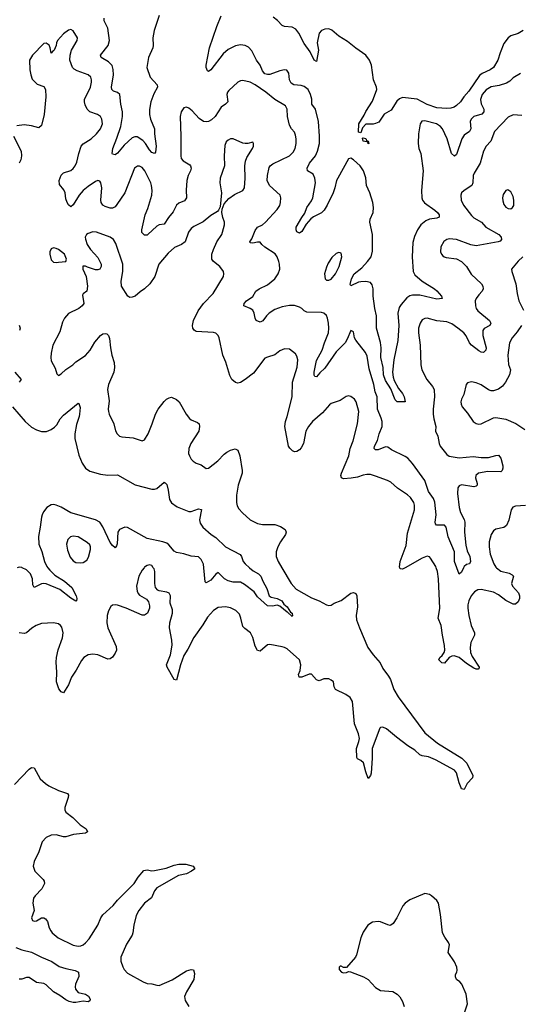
# Model space of a CAD drawing. Header units: inches. Extents: x 1834610 to 2027685, y 642842 to 774116.
# Tile 428 of 632: x 2001313 to 2005388, y 696447 to 704459. Entities that reach past the tile are written whole.
import ezdxf

# ---------------------------------------------------------------- set-up
doc = ezdxf.new("R2010")
doc.units = ezdxf.units.IN
doc.header["$MEASUREMENT"] = 0
doc.layers.add('C0609', color=7, linetype='Continuous')
doc.layers.add('C0700', color=7, linetype='Continuous')

msp = doc.modelspace()

# ---------------------------------------------------------------- linework, layer by layer
at = {"layer": 'C0609', "color": 5}
for points, elevation in [([(2002327.6, 700000), (2002310, 699978.4), (2002284.2, 699930), (2002264.2, 699850), (2002268.8, 699810), (2002278.4, 699790), (2002290, 699777.1), (2002344.4, 699744.4), (2002361.6, 699721.6), (2002370.5, 699690), (2002370.4, 699670), (2002354, 699630), (2002330, 699614.5), (2002310, 699614.5), (2002181.2, 699670), (2002110, 699695.6), (2002090, 699698.4), (2002070, 699695.1), (2002056.1, 699683.9), (2002036.4, 699650), (2002024.2, 699610), (2002022.6, 699550), (2002032, 699510), (2002099.4, 699359.4), (2002100.3, 699330), (2002090, 699303.7), (2002070, 699272), (2002050, 699257.6), (2002030, 699256.3), (2001950, 699289.7), (2001910, 699295.8), (2001870, 699289.6), (2001835.5, 699270), (2001816.4, 699243.6), (2001774.3, 699165.7), (2001735.6, 699110), (2001710, 699047), (2001670, 698982.7), (2001650, 698989.3), (2001633.4, 699013.4), (2001613.3, 699070), (2001616.1, 699150), (2001609.8, 699230), (2001613.2, 699270), (2001627.1, 699332.8), (2001660.9, 699430), (2001666.6, 699470), (2001655.6, 699515.6), (2001646, 699530), (2001630, 699542), (2001590, 699551.5), (2001490, 699545.4), (2001448, 699530), (2001413, 699507), (2001370.2, 699469.8), (2001350, 699463.5), (2001310, 699471)], 280), ([(2001542, 700000), (2001558.8, 699978.8), (2001599.9, 699939.9), (2001678.3, 699890), (2001737.6, 699837.6), (2001772.4, 699770), (2001778.7, 699750), (2001776, 699730), (2001770, 699727.8), (2001730, 699751.1), (2001641.5, 699821.5), (2001530, 699869.8), (2001510, 699872.3), (2001490, 699868.8), (2001430, 699838), (2001420.8, 699860.8), (2001416.5, 699910), (2001400.9, 699950), (2001370, 699982), (2001332.8, 700000)], 260), ([(2003446.7, 700000), (2003522, 699870), (2003564.6, 699824.6), (2003690, 699755.4), (2003750.7, 699730.7), (2003810, 699697.3), (2003830, 699692.7), (2003850, 699696), (2003872.3, 699710), (2003930, 699731.6), (2004010, 699792), (2004030, 699799.3), (2004050, 699790.6), (2004056.5, 699770), (2004062.2, 699682.2), (2004053.4, 699610), (2004056.2, 699576.2), (2004078.3, 699510), (2004146.5, 699350), (2004191.6, 699290), (2004247.1, 699227.1), (2004270, 699180.5), (2004316.1, 699116.1), (2004330.4, 699089.6), (2004359.5, 699010), (2004394, 698950), (2004610, 698655.8), (2004713.3, 698573.3), (2004912.4, 698450), (2004954, 698410), (2005001, 698310), (2004998, 698290), (2004956.1, 698243.9), (2004930, 698195.3), (2004910, 698201.2), (2004905.6, 698210), (2004890, 698248.7), (2004867.8, 698330), (2004851.9, 698351.8), (2004696.7, 698436.7), (2004639.8, 698459.8), (2004590, 698468.4), (2004570, 698476.8), (2004530, 698514.2), (2004472.4, 698550), (2004379.9, 698619.9), (2004298, 698690), (2004270, 698703), (2004250, 698699.5), (2004246.2, 698693.8), (2004183.5, 698530), (2004182.6, 698450), (2004173, 698327), (2004170, 698309), (2004150, 698285.2), (2004130, 698339), (2004111.6, 698411.6), (2004090.8, 698430.8), (2004063.5, 698443.5), (2004056.6, 698456.6), (2004053.7, 698530), (2004074.7, 698585.3), (2004078.2, 698610), (2004070, 698649.2), (2004039.7, 698730), (2004022.9, 698910), (2004002.5, 698942.5), (2003967.3, 698967.3), (2003883.7, 699010), (2003874.5, 699030), (2003867.3, 699070), (2003850, 699085.6), (2003830, 699095.4), (2003790, 699094.3), (2003750, 699079.6), (2003741.7, 699081.7), (2003730, 699086.6), (2003690, 699134), (2003670, 699132.6), (2003611, 699110), (2003589.2, 699110), (2003582.4, 699130), (2003596.1, 699163.9), (2003603, 699210), (2003592, 699250), (2003490, 699338.7), (2003470, 699349.8), (2003450, 699357.3), (2003350, 699375.6), (2003330, 699371.8), (2003270, 699320.7), (2003250, 699326.6), (2003230, 699362), (2003210, 699432.3), (2003193.3, 699470), (2003144.8, 699504.8), (2003130, 699522), (2003114.5, 699590), (2003101.6, 699621.6), (2003072.2, 699652.2), (2003030, 699673.7), (2002990, 699680.4), (2002930, 699674.7), (2002890, 699651.3), (2002842, 699598), (2002804, 699536), (2002730, 699433), (2002683.1, 699336.9), (2002650, 699284.2), (2002621.1, 699210), (2002590, 699084), (2002570, 699089.2), (2002513, 699190), (2002507.1, 699210), (2002541, 699290), (2002555.8, 699370), (2002552.9, 699410), (2002533.6, 699510), (2002536.2, 699550), (2002558.5, 699630), (2002556, 699656), (2002539.6, 699710), (2002540.7, 699770), (2002530, 699792), (2002510, 699800.7), (2002450, 699811.8), (2002437.6, 699817.6), (2002419.6, 699839.6), (2002412.6, 699872.6), (2002414, 699970), (2002407.6, 699990), (2002401.1, 700000)], 280), ([(2003184.8, 700000), (2003215, 699975), (2003258.3, 699950), (2003277.5, 699930), (2003292.8, 699890), (2003325.8, 699830), (2003343, 699770), (2003359.6, 699759.6), (2003410, 699748), (2003447.3, 699730), (2003463.9, 699703.9), (2003490, 699680.5), (2003518.8, 699638.8), (2003530, 699630.8), (2003533, 699607), (2003530, 699602), (2003496.6, 699636.6), (2003490, 699637), (2003430, 699687.6), (2003410, 699695.1), (2003370, 699686.3), (2003330, 699689.7), (2003250, 699763.5), (2003222.8, 699802.8), (2003144.2, 699864.2), (2003110, 699881.1), (2003050, 699883.2), (2003010, 699893.6), (2002980.5, 699910), (2002930, 699959.5), (2002910, 699946.6), (2002870, 699898.7), (2002830, 699876), (2002823.8, 699883.8), (2002811.6, 700000)], 260), ([(2004451.4, 700000), (2004430, 699988.2), (2004410, 699989.6), (2004406.7, 700000)], 280), ([(2005195.5, 700000), (2005230, 699972.9), (2005296.5, 699956.5), (2005322.7, 699942.7), (2005331.6, 699930), (2005317.2, 699870), (2005324.9, 699850), (2005374.4, 699794.4), (2005381.8, 699770), (2005381.9, 699750), (2005370, 699721.8), (2005350, 699703.4), (2005330, 699702), (2005270, 699731.7), (2005210, 699780.2), (2005170, 699802), (2005070, 699821.5), (2005041.3, 699818.7), (2005016.1, 699804), (2004989.3, 699770.7), (2004970.2, 699730), (2004961.5, 699698.5), (2004960.2, 699670), (2004968, 699612), (2004989.3, 699530.7), (2005015.9, 699470), (2005015.8, 699450), (2004985.4, 699390), (2004980.2, 699350), (2004983.2, 699310), (2004996.4, 699276.4), (2005052.7, 699190), (2005050, 699178), (2005046, 699174), (2005030, 699174.5), (2005010, 699181.1), (2004950, 699220.9), (2004890, 699268.7), (2004850, 699283.5), (2004830, 699280.4), (2004810, 699268.5), (2004770, 699223.7), (2004750, 699225.6), (2004725.1, 699250), (2004734, 699270), (2004753.6, 699286.4), (2004767.8, 699310), (2004772.9, 699330), (2004772.4, 699367.6), (2004754.3, 699450), (2004745.2, 699530), (2004721, 699590), (2004732.2, 699667.8), (2004721.6, 699910), (2004714.4, 699970), (2004704.3, 700000)], 280), ([(2004926.7, 700000), (2004910, 699964.5), (2004890, 699948), (2004871, 700000)], 260), ([(2001270, 698235.5), (2001390, 698361.6), (2001410, 698374.9), (2001430, 698370.5), (2001481.4, 698281.4), (2001523.4, 698243.4), (2001550, 698226), (2001630, 698188), (2001701.3, 698161.3), (2001710.3, 698150), (2001707.4, 698130), (2001679.6, 698050), (2001680.3, 698030), (2001688.7, 698010), (2001746.6, 697966.6), (2001806.6, 697906.6), (2001854.2, 697874.2), (2001866, 697850), (2001850, 697838.9), (2001750.3, 697829.7), (2001690, 697811.2), (2001670, 697811.1), (2001610, 697826), (2001570, 697823.1), (2001530, 697804.2), (2001497.6, 697770), (2001470, 697689.2), (2001430.4, 697610), (2001423.1, 697570), (2001437.6, 697530), (2001503.4, 697463.4), (2001512.4, 697450), (2001515.3, 697430), (2001492.5, 697387.5), (2001438.4, 697330), (2001425.3, 697310), (2001419.5, 697270), (2001430.5, 697209.5), (2001410.7, 697150), (2001418.8, 697130), (2001430, 697123.8), (2001450, 697126.4), (2001490, 697150.7), (2001510, 697150.6), (2001523.7, 697143.7), (2001540.6, 697120.6), (2001554, 697070), (2001566.1, 697046.1), (2001578, 697030), (2001627.1, 696987.1), (2001750, 696928.2), (2001790, 696919.3), (2001810, 696922.9), (2001830, 696931.2), (2001850, 696947.3), (2001878.9, 696981.1), (2001948.5, 697091.5), (2001973, 697150), (2001990, 697176.3), (2002074.2, 697250), (2002110, 697295.8), (2002246, 697430), (2002278, 697482), (2002324.4, 697535.6), (2002350, 697541.5), (2002390, 697533.7), (2002410, 697535.4), (2002504.6, 697555.4), (2002570, 697579.1), (2002610, 697587.3), (2002666.3, 697586.3), (2002726, 697570), (2002738, 697550), (2002711, 697530), (2002670.6, 697510), (2002605.7, 697494.2), (2002430, 697394.8), (2002411, 697370), (2002385, 697315), (2002328.4, 697270), (2002283.8, 697210), (2002261.6, 697170), (2002241.7, 697090), (2002235.6, 697030), (2002228, 697010), (2002184.2, 696935.8), (2002136.5, 696830), (2002137.2, 696797.2), (2002152.5, 696752.5), (2002163.1, 696730), (2002190, 696700.3), (2002318, 696630), (2002350, 696617.7), (2002390, 696614.6), (2002430, 696602.3), (2002450, 696601.1), (2002553.4, 696646.6), (2002670, 696718.4), (2002710, 696730.5), (2002727.1, 696727.1), (2002736.7, 696696.7), (2002732, 696650), (2002670.3, 696550), (2002654, 696510), (2002659.2, 696479.2), (2002690.3, 696430.3)], 280), ([(2004918, 696330), (2004957.2, 696450), (2004946.6, 696530), (2004912.3, 696610), (2004897, 696630), (2004869.6, 696650), (2004859.6, 696670), (2004860.5, 696690), (2004871.4, 696710), (2004874.1, 696725.8), (2004871.3, 696750), (2004852.3, 696792.3), (2004801.6, 696870), (2004811.8, 696930), (2004803.7, 696950), (2004772.7, 696992.7), (2004755.3, 697030), (2004738.6, 697178.6), (2004722, 697270), (2004710, 697292.3), (2004666, 697330), (2004650, 697340.7), (2004610, 697349.4), (2004490, 697297.6), (2004450.7, 697270), (2004432.1, 697247.9), (2004384.4, 697150), (2004354.4, 697105.6), (2004343.4, 697096.6), (2004330, 697089.6), (2004310, 697093.3), (2004250, 697119.5), (2004230, 697122), (2004184.5, 697115.5), (2004147.9, 697092.1), (2004110, 697035.3), (2004090.5, 696989.5), (2004054.8, 696850), (2004046, 696830), (2003972.7, 696747.3), (2003950, 696746), (2003930, 696758), (2003922, 696758), (2003914, 696750), (2003914, 696730), (2003934, 696710), (2003950, 696704.7), (2003974.6, 696705.4), (2003990, 696714), (2004007.3, 696712.7), (2004111.8, 696671.8), (2004150, 696648.2), (2004210, 696583), (2004250, 696559.3), (2004350, 696550.4), (2004386.8, 696530), (2004408.3, 696508.3), (2004430, 696471.3), (2004443, 696430)], 320), ([(2001281.3, 696910), (2001330, 696890.2), (2001410, 696871.7), (2001490.1, 696830.1), (2001576.2, 696796.2), (2001635.8, 696755.8), (2001690, 696737.4), (2001763.7, 696723.7), (2001791.3, 696710), (2001793.7, 696673.7), (2001767, 696610), (2001763.7, 696590), (2001767, 696570), (2001790, 696543.7), (2001850.2, 696530.2), (2001874.3, 696514.3), (2001887.7, 696490), (2001884, 696476), (2001870, 696467.8), (2001830, 696471.6), (2001770, 696463), (2001750, 696462.6), (2001717.2, 696470), (2001690, 696483.5), (2001640.2, 696520.2), (2001589.7, 696550), (2001530, 696605.1), (2001510, 696615.8), (2001450, 696624.4), (2001390, 696665.4), (2001370, 696664.4), (2001330, 696650.9), (2001310, 696652.9)], 260)]:
    msp.add_lwpolyline(points, dxfattribs=dict(at, elevation=elevation))
at = {"layer": 'C0700', "color": 5}
for points, elevation in [([(2002450, 704492.8), (2002408.4, 704370), (2002397.6, 704310), (2002400.9, 704250), (2002397.1, 704230), (2002363.2, 704150), (2002347.9, 704070), (2002374.7, 703990), (2002433.1, 703930), (2002434.6, 703910), (2002404.5, 703855.5), (2002381.5, 703790), (2002371.4, 703728.5), (2002371.4, 703688.6), (2002378.2, 703650), (2002411.4, 703570), (2002410.3, 703530), (2002424.2, 703430), (2002418, 703382), (2002410, 703369.2), (2002390, 703378.4), (2002370, 703400.7), (2002338.7, 703450), (2002315.1, 703475.1), (2002270, 703506.4), (2002250, 703506.4), (2002230, 703496.4), (2002163.4, 703436.6), (2002110, 703371.8), (2002090, 703358), (2002070, 703364), (2002065.2, 703370), (2002071.4, 703410), (2002105.5, 703494.5), (2002135.8, 703590), (2002149.3, 703670.7), (2002149.2, 703710), (2002136.3, 703770), (2002129, 703849), (2002110, 703866), (2002078, 703878), (2002063, 703890), (2002060.8, 703910), (2002076.8, 704010), (2002073.8, 704053.8), (2002065.1, 704085.1), (2002036.4, 704116.4), (2001977.4, 704150), (2001972.2, 704170), (2002032.9, 704250), (2002045.8, 704290), (2002030.8, 704390), (2002002.4, 704450), (2001999.8, 704470)], 240), ([(2005390, 704021.6), (2005330, 703984.7), (2005301.9, 703958.1), (2005276.9, 703943.1), (2005216.5, 703923.5), (2005150, 703911.4), (2005110, 703887.8), (2005078.6, 703850), (2005065.5, 703810), (2005070, 703773.4), (2005090.2, 703730), (2005091.2, 703710), (2005075.6, 703690), (2005010, 703670.6), (2004988.4, 703650), (2004981.5, 703630), (2004986.5, 703570), (2004974, 703550), (2004930, 703518), (2004911, 703490), (2004870, 703361.2), (2004852.1, 703347.9), (2004828.7, 703370), (2004792, 703490), (2004753.8, 703570), (2004738.2, 703590), (2004705.1, 703610), (2004610, 703635.4), (2004587.8, 703632.3), (2004572.4, 703610), (2004558.3, 703530), (2004556.1, 703450), (2004563.6, 703410), (2004577.4, 703370), (2004596.9, 703230), (2004583.6, 703070), (2004587.8, 703010), (2004592.9, 702990), (2004607.9, 702967.9), (2004692, 702910), (2004713.1, 702890), (2004726.7, 702870), (2004727.9, 702852.1), (2004710, 702844.5), (2004650, 702834.6), (2004618.9, 702821.1), (2004579.1, 702790), (2004550.2, 702750), (2004526.4, 702693.6), (2004513.4, 702646.6), (2004509.4, 702530), (2004517.5, 702410), (2004530, 702383.1), (2004590, 702331.3), (2004688.6, 702270), (2004710, 702252.2), (2004747.7, 702210), (2004751, 702190), (2004710, 702184.8), (2004570, 702218.6), (2004510, 702218.5), (2004488.7, 702211.3), (2004464.9, 702195.1), (2004417.8, 702142.2), (2004402.2, 702117.8), (2004390.2, 702070), (2004399.4, 701970), (2004391.6, 701848.4), (2004359.7, 701690), (2004348.8, 701590), (2004354, 701550), (2004362.9, 701522.8), (2004397.5, 701457.5), (2004430, 701416), (2004443, 701390), (2004451.3, 701350), (2004386, 701350), (2004370, 701366), (2004335.4, 701455.4), (2004290, 701523.5), (2004275.1, 701570), (2004270.8, 701630), (2004252.8, 701710), (2004255.7, 701790), (2004251.6, 701831.6), (2004217.7, 701950), (2004217.7, 702050), (2004203.4, 702110), (2004191.7, 702210), (2004189.8, 702269.8), (2004182.6, 702302.6), (2004170, 702321.6), (2004130, 702327.3), (2004090, 702326.9), (2004070, 702322), (2004010, 702294), (2004003.3, 702303.3), (2004015.3, 702350), (2004034.8, 702390), (2004099.7, 702440.2), (2004145.3, 702490), (2004173.3, 702530), (2004184.7, 702575.3), (2004185.2, 702710), (2004162.3, 702810), (2004165.6, 702834.4), (2004190.5, 702890), (2004193.9, 702930), (2004187.3, 702970), (2004163.5, 703050), (2004136.2, 703110), (2004130, 703173.2), (2004110.7, 703230), (2004084.7, 703270), (2004030, 703318.7), (2004010, 703332), (2003990, 703327.3), (2003902, 703170), (2003892.7, 703150), (2003879.8, 703090), (2003865.1, 703050), (2003817, 702950), (2003791.8, 702910), (2003770, 702887.9), (2003704.1, 702855.9), (2003682.1, 702837.9), (2003645.6, 702794.4), (2003610, 702735.6), (2003590, 702722), (2003570, 702732.7), (2003563.9, 702750), (2003563.5, 702770), (2003609.8, 702850), (2003635.2, 702884.8), (2003651.3, 702930), (2003690, 702985.5), (2003698.5, 703010), (2003721.2, 703130), (2003716.3, 703170), (2003701.2, 703201.2), (2003656, 703230), (2003653.3, 703250), (2003673.3, 703290), (2003720.7, 703350), (2003737.3, 703390), (2003753.6, 703450), (2003754.4, 703510), (2003744.4, 703630), (2003721.4, 703730), (2003692.4, 703770), (2003691.7, 703811.7), (2003681.5, 703850), (2003660.4, 703890), (2003630, 703916.4), (2003604.5, 703924.5), (2003545.2, 703930), (2003522.3, 703942.3), (2003508.6, 703970), (2003504.7, 704024.7), (2003487.7, 704047.7), (2003470, 704051.5), (2003430, 704043.5), (2003350, 704013.8), (2003330, 704013), (2003310, 704019.4), (2003290, 704043.5), (2003269.9, 704089.9), (2003242, 704130), (2003204.1, 704204.1), (2003175.1, 704235.1), (2003148.7, 704250), (2003110, 704254.2), (2003070, 704246.6), (2003010, 704216.8), (2002970, 704180.9), (2002870, 704049.7), (2002850, 704036.2), (2002842.5, 704042.5), (2002830, 704069), (2002830.8, 704090), (2002857.1, 704230), (2002917, 704403), (2002953.7, 704490)], 240), ([(2005411, 704370), (2005370, 704347.3), (2005310, 704327.6), (2005290, 704312), (2005255.1, 704264.9), (2005223.2, 704190), (2005206.5, 704130), (2005170.3, 704070), (2005143.8, 704050), (2005077.9, 704022.1), (2005055.8, 704004.2), (2004970, 703877.4), (2004929.1, 703830.9), (2004900.4, 703790), (2004870, 703761.6), (2004850, 703747.6), (2004821.7, 703738.3), (2004790, 703735.8), (2004710, 703740.8), (2004630, 703769.1), (2004550, 703813.2), (2004430, 703824.5), (2004405.1, 703814.9), (2004383.7, 703796.3), (2004338.2, 703721.8), (2004281, 703690), (2004235.5, 703624.5), (2004210, 703612.7), (2004190.5, 703609.5), (2004130, 703609), (2004102.5, 703577.5), (2004090, 703538), (2004070, 703544), (2004072.7, 703610), (2004117.6, 703682.4), (2004130, 703712.2), (2004185.2, 703794.8), (2004221.2, 703890), (2004217.2, 703910), (2004192.3, 703970), (2004175.8, 704090), (2004161.5, 704130), (2004131.2, 704171.1), (2004050, 704225.8), (2003982.1, 704282.1), (2003910, 704323.7), (2003854.3, 704374.3), (2003830, 704385.3), (2003797.1, 704382.9), (2003769, 704371), (2003752.4, 704350), (2003734.9, 704270), (2003744.9, 704210), (2003730, 704118), (2003710, 704129), (2003677.1, 704197.2), (2003630, 704266.3), (2003586.2, 704350), (2003560.9, 704380.9), (2003530, 704397.3), (2003470, 704404.2), (2003450, 704411.8), (2003412.7, 704452.7), (2003377.9, 704477.9)], 220), ([(2004871, 700000), (2004852.7, 700050), (2004851.5, 700130), (2004800.9, 700250), (2004783.9, 700330), (2004770, 700345.7), (2004710, 700346.2), (2004707, 700347), (2004698, 700358), (2004695.4, 700370), (2004702.1, 700430), (2004693.2, 700533.2), (2004681.9, 700561.9), (2004640.3, 700620.3), (2004612.4, 700710), (2004510, 700847.7), (2004472.2, 700890), (2004450, 700905.6), (2004340, 700960), (2004310, 700981.3), (2004290, 700982.3), (2004230, 700957.7), (2004210, 700959.2), (2004197.7, 700970), (2004200.8, 700990), (2004226.5, 701033.5), (2004240.2, 701090), (2004262.9, 701150), (2004263.4, 701190), (2004256.8, 701216.8), (2004225.9, 701290), (2004223.7, 701390), (2004206.6, 701430), (2004197.4, 701490), (2004158.4, 701618.4), (2004140.7, 701720.7), (2004127.4, 701750), (2004049.6, 701850), (2004039.6, 701870), (2004030, 701918), (2004010, 701928.7), (2003980.3, 701859.7), (2003962, 701830), (2003890, 701755.4), (2003796.3, 701623.7), (2003755.3, 701584.7), (2003730, 701552.7), (2003714.6, 701554.6), (2003710, 701566), (2003711.6, 701591.6), (2003730, 701686), (2003775.7, 701770), (2003793.4, 701830), (2003826.9, 701910), (2003830.9, 701950), (2003827.9, 701990), (2003820.2, 702030), (2003810, 702052.6), (2003790, 702069.8), (2003770, 702076.4), (2003650, 702079.7), (2003629.8, 702089.8), (2003610, 702109.4), (2003590, 702120.9), (2003550, 702132), (2003510, 702134), (2003450, 702123.5), (2003390, 702099.7), (2003343.7, 702070), (2003323.1, 702050), (2003292.2, 702007.8), (2003270, 701997.6), (2003239.1, 702010), (2003228.8, 702030), (2003222.2, 702070), (2003210, 702094.8), (2003190, 702108.8), (2003138, 702130), (2003140.7, 702150), (2003160.7, 702170), (2003212.3, 702207.7), (2003236.2, 702250), (2003263.7, 702270), (2003330, 702301.8), (2003390.5, 702349.5), (2003418.4, 702390), (2003429.8, 702429.8), (2003429, 702469), (2003423.8, 702490), (2003408.6, 702530), (2003392.6, 702552.6), (2003308.6, 702608.6), (2003284.2, 702630), (2003270, 702649.5), (2003250, 702649.6), (2003210, 702639.3), (2003190, 702642), (2003187.6, 702650), (2003203.3, 702676.7), (2003230, 702744.7), (2003249.2, 702770), (2003290, 702790.6), (2003314.5, 702810), (2003410, 702914.9), (2003430, 702948.2), (2003436.4, 702970), (2003439.8, 703010), (2003433.7, 703030), (2003346.5, 703110), (2003327.3, 703150), (2003330, 703191.3), (2003345, 703255), (2003353.6, 703270), (2003375, 703285), (2003509.2, 703350.8), (2003540.4, 703379.6), (2003556.4, 703410), (2003564.8, 703450), (2003565, 703490), (2003559.6, 703519.6), (2003550, 703542.9), (2003526.6, 703570), (2003510, 703600.9), (2003493.4, 703670), (2003489.8, 703730), (2003476.6, 703756.6), (2003389.9, 703809.9), (2003317.4, 703870), (2003230, 703928.8), (2003189.3, 703950), (2003130, 703963.5), (2003110, 703960.4), (2003089.2, 703950.8), (2003016.2, 703883.8), (2003005.3, 703870), (2003000.3, 703850), (2003007, 703790), (2002988.4, 703771.6), (2002952.7, 703747.3), (2002904.6, 703670), (2002875.4, 703644.6), (2002850.1, 703629.9), (2002830, 703626.8), (2002810, 703630.9), (2002775.2, 703655.2), (2002716.6, 703716.6), (2002690, 703738), (2002670, 703746), (2002650, 703741.2), (2002628, 703710), (2002619.5, 703670), (2002625.5, 703510), (2002624.4, 703350), (2002627.9, 703330), (2002644.2, 703310), (2002698, 703278), (2002704.9, 703270), (2002709.1, 703250), (2002704.2, 703230), (2002683.9, 703190), (2002673.4, 703150), (2002668.6, 703071.4), (2002670.9, 703009.1), (2002655.2, 702984.8), (2002610, 702965.7), (2002591, 702949), (2002563.6, 702896.4), (2002524.2, 702850), (2002490, 702794.7), (2002450, 702788.9), (2002430, 702779.8), (2002356.5, 702710), (2002350, 702706.2), (2002330, 702706.8), (2002307.2, 702727.2), (2002306.6, 702750), (2002335.4, 702870), (2002356.7, 702923.3), (2002388.2, 703030), (2002392.1, 703070), (2002387.4, 703110), (2002380.2, 703130), (2002332.1, 703230), (2002310, 703255.3), (2002290, 703266), (2002273.4, 703266.6), (2002249.3, 703250.7), (2002168.9, 703051.1), (2002104.9, 702955.1), (2002090, 702936.9), (2002070, 702926), (2002050, 702926.2), (2002010, 702939.8), (2001990.6, 702950.6), (2001977.8, 702970), (2001975, 702990), (2001982.2, 703090), (2001975.3, 703130), (2001965.4, 703145.4), (2001950, 703151.1), (2001930, 703142.7), (2001870, 703102.5), (2001831.4, 703070), (2001797.2, 703030), (2001750, 702953.6), (2001730, 702936.2), (2001710, 702951.6), (2001700.8, 702970), (2001690, 703001.2), (2001682.5, 703050), (2001673.2, 703073.2), (2001637.8, 703117.8), (2001634.6, 703150), (2001650, 703194.9), (2001670, 703211.4), (2001730, 703231.6), (2001750, 703247.6), (2001766.2, 703270), (2001779.5, 703300.5), (2001794, 703370), (2001815.1, 703430), (2001831.4, 703448.6), (2001895.4, 703490), (2001938.9, 703530), (2001970.6, 703569.4), (2001987.1, 703610), (2001983, 703650), (2001971.6, 703670), (2001946.8, 703686.8), (2001883.5, 703710), (2001863.5, 703730), (2001845.6, 703765.6), (2001840.3, 703790), (2001842.2, 703810), (2001888.8, 703910), (2001899.3, 703950), (2001898.5, 703970), (2001891.2, 703990), (2001870, 704009.7), (2001781.9, 704041.9), (2001756.1, 704056.1), (2001743.1, 704070), (2001722, 704130), (2001723.1, 704170), (2001735.4, 704210), (2001782, 704290), (2001783.7, 704310), (2001750, 704369.2), (2001730, 704379.3), (2001710, 704372.7), (2001670, 704342.7), (2001622, 704290), (2001613, 704270), (2001610, 704248), (2001593, 704210), (2001590, 704204), (2001579.6, 704200.4), (2001570, 704186), (2001562.7, 704230), (2001552.7, 704252.7), (2001530, 704269), (2001510, 704266), (2001417.1, 704170), (2001394.4, 704130), (2001395.8, 704050), (2001403.1, 704010), (2001415.8, 703975.8), (2001455.1, 703935.1), (2001510, 703916.3), (2001523.7, 703890), (2001527.3, 703830), (2001513.4, 703686.6), (2001490, 703598.4), (2001470, 703578.9), (2001410, 703594.3), (2001350, 703602.4), (2001290, 703594.7)], 260), ([(2005399.5, 703679.5), (2005330, 703683.5), (2005290, 703666.3), (2005176.9, 703550), (2005148.2, 703470), (2005110.9, 703429.1), (2005087.9, 703390), (2005061.2, 703290), (2005012, 703210), (2005005.8, 703190), (2005000.6, 703130), (2004993.4, 703110), (2004930.2, 703069.8), (2004910.4, 703050), (2004903.1, 703030), (2004907.6, 702990), (2004926, 702950), (2004990, 702866.2), (2005010, 702847.7), (2005071.5, 702811.5), (2005108.6, 702770), (2005214.6, 702710), (2005232.9, 702690), (2005236.5, 702670), (2005223, 702657), (2005207.3, 702650), (2005030, 702618.8), (2004986.3, 702626.3), (2004870, 702669.7), (2004810, 702676.3), (2004788.9, 702671.1), (2004764.9, 702655.1), (2004740.4, 702610), (2004738.4, 702570), (2004746, 702550), (2004757.7, 702537.7), (2004769.1, 702529.1), (2004785.1, 702525.1), (2004870, 702512.2), (2004910, 702490.4), (2004950.4, 702450), (2004989, 702389), (2005071.3, 702310), (2005084.4, 702290), (2005086.5, 702270), (2005076.9, 702250), (2005050, 702221.3), (2005028.8, 702190), (2005021.5, 702170), (2005022.3, 702130), (2005028.8, 702110), (2005042, 702090), (2005137.6, 702010), (2005148.6, 701990), (2005139.3, 701970), (2005094.8, 701945.2), (2005082.6, 701930), (2005083.8, 701890), (2005111.2, 701790), (2005108.2, 701770), (2005090, 701751.8), (2005070, 701754.3), (2005050, 701765.3), (2004990, 701810.8), (2004973.5, 701830), (2004947.4, 701887.4), (2004929, 701910), (2004880.3, 701950), (2004830, 701983.2), (2004790, 701999.8), (2004710, 702007.8), (2004630, 702029.7), (2004610, 702027.8), (2004590, 702016.2), (2004572, 701990), (2004560.3, 701950), (2004558.5, 701910), (2004573.4, 701810), (2004577.3, 701650), (2004587.9, 701610), (2004626.9, 701530), (2004674, 701474), (2004686, 701450), (2004689.3, 701390), (2004678.2, 701290), (2004678.9, 701250), (2004683.2, 701210), (2004701.3, 701150), (2004698.3, 701110), (2004716.5, 701070), (2004726.9, 701010), (2004736.9, 700990), (2004790, 700921.7), (2004810, 700908.1), (2004890, 700892.6), (2005005.4, 700905.4), (2005070, 700896.1), (2005130, 700895.8), (2005190, 700913.7), (2005210, 700914.9), (2005230, 700890.8), (2005246.9, 700830), (2005247.4, 700810), (2005239.5, 700790), (2005230, 700779.6), (2005122.8, 700782.8), (2005046.7, 700770), (2005025.8, 700750), (2005022.9, 700730), (2005035.8, 700684.2), (2005035.8, 700670), (2005030, 700663.6), (2005010, 700658), (2004910, 700674), (2004890, 700667), (2004879.5, 700650), (2004877.3, 700602.7), (2004890, 700490.8), (2004900.5, 700450), (2004931.2, 700391.2), (2004936.3, 700370), (2004934.6, 700290), (2004943.6, 700183.6), (2004955.7, 700135.7), (2004976.3, 700090), (2004983.7, 700050), (2004974.8, 700030), (2004950, 700025.1), (2004931, 700009), (2004926.7, 700000)], 260), ([(2001263.6, 703510), (2001324.2, 703390), (2001328.9, 703350), (2001322, 703318), (2001308, 703291.9)], 260), ([(2004406.7, 700000), (2004405.1, 700005.1), (2004410.9, 700050), (2004459.7, 700180.3), (2004470, 700281), (2004527.7, 700470), (2004527.9, 700507.9), (2004521.4, 700530), (2004494.7, 700570), (2004470, 700594), (2004390, 700645.6), (2004334.4, 700694.4), (2004308.3, 700708.3), (2004210, 700744.8), (2004170, 700756.8), (2004138.4, 700758.4), (2004110, 700753.6), (2004062.8, 700737.2), (2004011.6, 700728.4), (2003950, 700722.8), (2003932.2, 700732.2), (2003928.8, 700750), (2003932.4, 700770), (2003991.7, 700910), (2004003.5, 700970), (2004028, 701032), (2004062.2, 701170), (2004075, 701270), (2004052.1, 701350), (2004038.7, 701370), (2004010, 701391.5), (2003990, 701397.6), (2003970, 701394), (2003920.8, 701359.2), (2003850, 701336.3), (2003834.4, 701325.6), (2003779.2, 701260.8), (2003696, 701190), (2003664.2, 701150), (2003643.5, 701110), (2003623.2, 701010), (2003605.9, 700974.1), (2003590, 700957.6), (2003570, 700946.3), (2003550, 700943), (2003533.2, 700950), (2003511.7, 700971.7), (2003502.8, 700990), (2003472.1, 701150), (2003477.3, 701190), (2003491.2, 701230), (2003531.5, 701390), (2003535.1, 701510), (2003571.1, 701631.1), (2003576.3, 701690), (2003570, 701722), (2003559.3, 701739.3), (2003510, 701778), (2003470, 701780.7), (2003450, 701773.6), (2003430, 701763.6), (2003389, 701731), (2003330, 701714), (2003310, 701703.6), (2003217.7, 701582.3), (2003150.1, 701529.9), (2003110, 701507.3), (2003090, 701502.3), (2003070, 701505.7), (2003039.7, 701530), (2003023.3, 701563.3), (2002991.5, 701671.5), (2002967.6, 701730), (2002938, 701870), (2002929.5, 701890), (2002910, 701907.3), (2002890, 701914), (2002750, 701921.4), (2002732.8, 701932.8), (2002721.6, 701950), (2002719.1, 701970), (2002727.8, 702010), (2002766.6, 702090), (2002809.8, 702150), (2002887.8, 702230), (2002971.2, 702370), (2002976.3, 702390), (2002973.6, 702410), (2002943, 702450), (2002891.6, 702490), (2002877.4, 702510), (2002876.9, 702550), (2002889.8, 702590), (2002919.2, 702650), (2002958.4, 702710), (2002965.1, 702730), (2002979.5, 702790), (2002979.5, 702810), (2002966, 702850), (2002959, 702890), (2002962, 702918), (2002979, 702961), (2003015.9, 703004.1), (2003063.1, 703036.9), (2003130, 703068.4), (2003142.4, 703090), (2003148.3, 703170), (2003145.1, 703270), (2003151.2, 703308.9), (2003162.2, 703337.7), (2003209.6, 703410), (2003215.6, 703430), (2003217.2, 703450), (2003210, 703462), (2003170, 703451.8), (2003148.1, 703451.9), (2003130, 703455.1), (2003050, 703489.5), (2003030, 703489.4), (2003010, 703479.3), (2002995.2, 703464.8), (2002984.1, 703435.9), (2002978, 703350), (2002980.5, 703270), (2002945.5, 703170), (2002943.8, 703130), (2002954.8, 703050), (2002944.7, 702935.3), (2002931.3, 702908.7), (2002922.8, 702897.2), (2002870, 702864.2), (2002806.5, 702813.5), (2002730, 702775.8), (2002710, 702759.6), (2002688.8, 702730), (2002660.3, 702650), (2002630.9, 702629.1), (2002574.5, 702605.5), (2002521.2, 702558.8), (2002447.2, 702470), (2002412.4, 702370), (2002373.6, 702310), (2002330, 702268.4), (2002294.4, 702245.6), (2002253, 702210), (2002230, 702199.8), (2002210, 702199.2), (2002193.3, 702210), (2002142.4, 702290), (2002139.3, 702330), (2002153.2, 702410), (2002152.5, 702470), (2002096.8, 702636.8), (2002078.4, 702670), (2002050, 702689.6), (2001938, 702730), (2001910, 702731.3), (2001870, 702718.4), (2001857.3, 702710), (2001847.7, 702690), (2001847.9, 702672.1), (2001862, 702630), (2001888.7, 702588.7), (2001950, 702522.8), (2001975.5, 702470), (2001975.5, 702450), (2001964.7, 702430), (2001950, 702423.7), (2001930, 702422.9), (2001864.5, 702444.5), (2001850, 702453.2), (2001826.4, 702453.6), (2001826.8, 702430), (2001854.8, 702370), (2001866, 702290), (2001861, 702250), (2001830.7, 702229.3), (2001823.4, 702216.6), (2001834.9, 702150), (2001820.7, 702130), (2001794.8, 702110), (2001710, 702067.6), (2001678, 702030), (2001663.1, 701996.9), (2001639.8, 701920.2), (2001583.7, 701810), (2001570, 701746), (2001566.7, 701710), (2001570, 701682), (2001602, 701622), (2001616.9, 701576.9), (2001630, 701564.7), (2001650, 701576), (2001688, 701612), (2001745.1, 701650), (2001770, 701674.9), (2001850, 701727), (2001886.6, 701770), (2001926.4, 701833.6), (2001970, 701888.4), (2001990, 701903.1), (2002010, 701906.4), (2002022, 701902), (2002035.8, 701890), (2002044.2, 701864.2), (2002052.2, 701790), (2002063.5, 701730), (2002081.2, 701670), (2002085.8, 701630), (2002079.6, 701590), (2002037.2, 701490), (2002029.2, 701450), (2002042.9, 701357.1), (2002034.4, 701290), (2002036.4, 701270), (2002041.6, 701250), (2002079.1, 701170), (2002094, 701114), (2002106, 701090), (2002124.7, 701070), (2002144.5, 701064.5), (2002236.1, 701056.1), (2002310, 701030.8), (2002330, 701041), (2002359.6, 701090), (2002392.8, 701170), (2002418.3, 701250), (2002440.5, 701290), (2002490, 701352.7), (2002509.5, 701370), (2002530, 701382.4), (2002550, 701386.4), (2002590, 701368.4), (2002610.4, 701350), (2002668.9, 701248.9), (2002695.1, 701215.1), (2002710, 701203), (2002760.4, 701180.4), (2002773, 701170), (2002778.4, 701150), (2002770.3, 701110), (2002705.7, 701010), (2002690.4, 700970), (2002688.8, 700930), (2002695.3, 700910), (2002710, 700883), (2002726.1, 700866.1), (2002750, 700850.3), (2002790, 700835.6), (2002830, 700806), (2002849, 700810), (2002927, 700870), (2002976.6, 700923.4), (2002999, 700941), (2003030, 700957.4), (2003068.1, 700968.1), (2003090, 700956.3), (2003104.2, 700910), (2003124.6, 700790), (2003123.1, 700770), (2003093.1, 700670), (2003077, 700590), (2003078, 700530), (2003084.4, 700504.4), (2003098, 700478), (2003125.7, 700445.7), (2003190, 700390.4), (2003250, 700358.7), (2003290, 700350.3), (2003390, 700350.2), (2003435.8, 700335.8), (2003474.4, 700310), (2003483.7, 700290), (2003476.9, 700270), (2003435.3, 700210), (2003415.3, 700170), (2003401.5, 700130), (2003401.5, 700090), (2003417.8, 700050), (2003446.7, 700000)], 280), ([(2005407.7, 702530), (2005370, 702495.1), (2005317.3, 702430), (2005318, 702410), (2005353, 702310), (2005362, 702230), (2005376.3, 702170), (2005414.6, 702094.6)], 280), ([(2001310, 701972.7), (2001316.9, 701950), (2001311.6, 701930)], 260), ([(2005397.6, 701970), (2005362.2, 701917.8), (2005322.3, 701870), (2005301.5, 701830), (2005285.8, 701730), (2005291.8, 701651.8), (2005308.6, 701610), (2005299.5, 701570), (2005267.8, 701510), (2005242, 701478), (2005210, 701452.6), (2005170, 701438.3), (2005150, 701438.9), (2005130, 701446), (2005070, 701487.3), (2005030, 701504.5), (2004990, 701512.7), (2004957.3, 701502.7), (2004947.3, 701490), (2004928.4, 701410), (2004908.4, 701370), (2004903.8, 701350), (2004906, 701330), (2004915.5, 701310), (2004958, 701258), (2005004.9, 701190), (2005030, 701173), (2005050, 701168.5), (2005070, 701170.4), (2005170, 701220.3), (2005190, 701222.3), (2005270, 701208.9), (2005352.1, 701172), (2005425, 701125)], 280), ([(2001274.4, 701590), (2001325.5, 701530), (2001310.4, 701510)], 260), ([(2001255.3, 701310), (2001358.5, 701190), (2001410, 701142.8), (2001450, 701120.8), (2001490, 701106.7), (2001531.6, 701108.4), (2001570, 701123.6), (2001597, 701143), (2001616.5, 701163.5), (2001643.9, 701210), (2001670, 701239.6), (2001790, 701338.8), (2001795.2, 701335.2), (2001804.4, 701304.4), (2001800.9, 701250), (2001798.3, 701230), (2001775.9, 701164.1), (2001763.2, 701090), (2001762.7, 701050), (2001795.2, 700915.2), (2001820.7, 700850), (2001848.9, 700808.9), (2001885.7, 700785.8), (2001970, 700761.1), (2002030, 700752.3), (2002110, 700754.6), (2002254.3, 700674.3), (2002390, 700639.5), (2002410, 700638.4), (2002430, 700643.8), (2002490, 700694.8), (2002498, 700690), (2002510, 700678), (2002522.6, 700630), (2002534.1, 700554.1), (2002548, 700528), (2002596.2, 700496.2), (2002690, 700457.7), (2002710, 700457.3), (2002770, 700478.3), (2002793.3, 700473.3), (2002776.9, 700390), (2002782.8, 700362.8), (2002804.6, 700330), (2002871.1, 700271.1), (2002910, 700244.2), (2002990, 700170.2), (2003107.6, 700107.6), (2003119.5, 700090), (2003132.9, 700050), (2003148.7, 700030), (2003184.8, 700000)], 260), ([(2002811.6, 700000), (2002808.6, 700028.6), (2002790, 700066.6), (2002770, 700087.3), (2002710, 700094.7), (2002650, 700112), (2002590, 700122.6), (2002570, 700133), (2002527, 700187), (2002510, 700198.8), (2002479.3, 700210), (2002350, 700238.2), (2002190, 700326.2), (2002170, 700329.8), (2002125.4, 700310), (2002112.1, 700290), (2002107, 700193), (2002102.3, 700177.7), (2002090, 700162), (2002070, 700179.1), (2002050, 700206.2), (2001990, 700331.1), (2001966, 700370), (2001929.6, 700390), (2001730, 700445.2), (2001650, 700491.3), (2001610, 700509.8), (2001590, 700514.2), (2001568.4, 700511.6), (2001534, 700490), (2001506.8, 700453.2), (2001496.9, 700430), (2001490.2, 700409.8), (2001481.1, 700330), (2001466.4, 700253.6), (2001469.4, 700190), (2001492.7, 700132.7), (2001515.3, 700050), (2001534, 700010), (2001542, 700000)], 260), ([(2005430, 700505.7), (2005350, 700500.5), (2005327.5, 700492.5), (2005314.4, 700470), (2005294.1, 700385.9), (2005275.6, 700344.4), (2005253, 700327), (2005190, 700312.8), (2005170, 700298.7), (2005150.2, 700269.8), (2005135.3, 700210), (2005134.9, 700170), (2005144.2, 700110), (2005173.2, 700030), (2005190, 700004.4), (2005195.5, 700000)], 280), ([(2004704.3, 700000), (2004700.9, 700010), (2004658.4, 700078.4), (2004650, 700087.3), (2004630, 700092.8), (2004590, 700076.8), (2004451.4, 700000)], 280), ([(2001332.8, 700000), (2001330, 700001.3), (2001310, 700004.2), (2001294.1, 700000)], 260), ([(2002401.1, 700000), (2002390, 700017), (2002370, 700022.9), (2002350, 700017.6), (2002330, 700002.9), (2002327.6, 700000)], 280)]:
    msp.add_lwpolyline(points, dxfattribs=dict(at, elevation=elevation))
for points, elevation in [([(2004150, 703449.5), (2004148, 703468), (2004136, 703464), (2004109.6, 703470), (2004104.7, 703495.3), (2004110, 703498), (2004130, 703490.8), (2004136.9, 703476.9), (2004150.5, 703470.5), (2004154, 703450)], 220), ([(2005286.4, 703073.6), (2005270, 703069), (2005250, 703035.3), (2005244.4, 703010), (2005245.1, 702985.1), (2005254.2, 702954.2), (2005270, 702934), (2005290, 702923), (2005310, 702920.5), (2005325.2, 702930), (2005334.3, 702945.7), (2005335.8, 702990), (2005330, 703019), (2005310, 703059)], 280), ([(2001590, 702601.2), (2001570, 702593.2), (2001558.8, 702570), (2001558.8, 702550), (2001570, 702504.7), (2001590, 702486.8), (2001610, 702482.8), (2001630, 702486.8), (2001688.4, 702491.6), (2001695.3, 702510), (2001679, 702550), (2001630, 702589), (2001610, 702597.2)], 280), ([(2003910, 702564), (2003890, 702555.3), (2003855.2, 702524.8), (2003823, 702477), (2003810, 702444), (2003795.3, 702390), (2003799.1, 702350), (2003810, 702339.1), (2003818.5, 702338.5), (2003830, 702338.4), (2003850, 702348.7), (2003883.5, 702390), (2003913.3, 702450), (2003934.5, 702530), (2003930, 702558), (2003922, 702562)], 260), ([(2001750, 700257.3), (2001728, 700251.9), (2001704.2, 700230), (2001695.8, 700190), (2001702.3, 700142.3), (2001725.3, 700085.3), (2001750, 700054.4), (2001770, 700042.6), (2001810, 700038.7), (2001830, 700043.1), (2001858.8, 700061.2), (2001873.7, 700086.3), (2001890.9, 700149.1), (2001891.1, 700170), (2001884.9, 700184.9), (2001863.6, 700203.6), (2001790, 700249.8)], 280)]:
    msp.add_lwpolyline(points, close=True, dxfattribs=dict(at, elevation=elevation))

doc.saveas('drawing.dxf')
